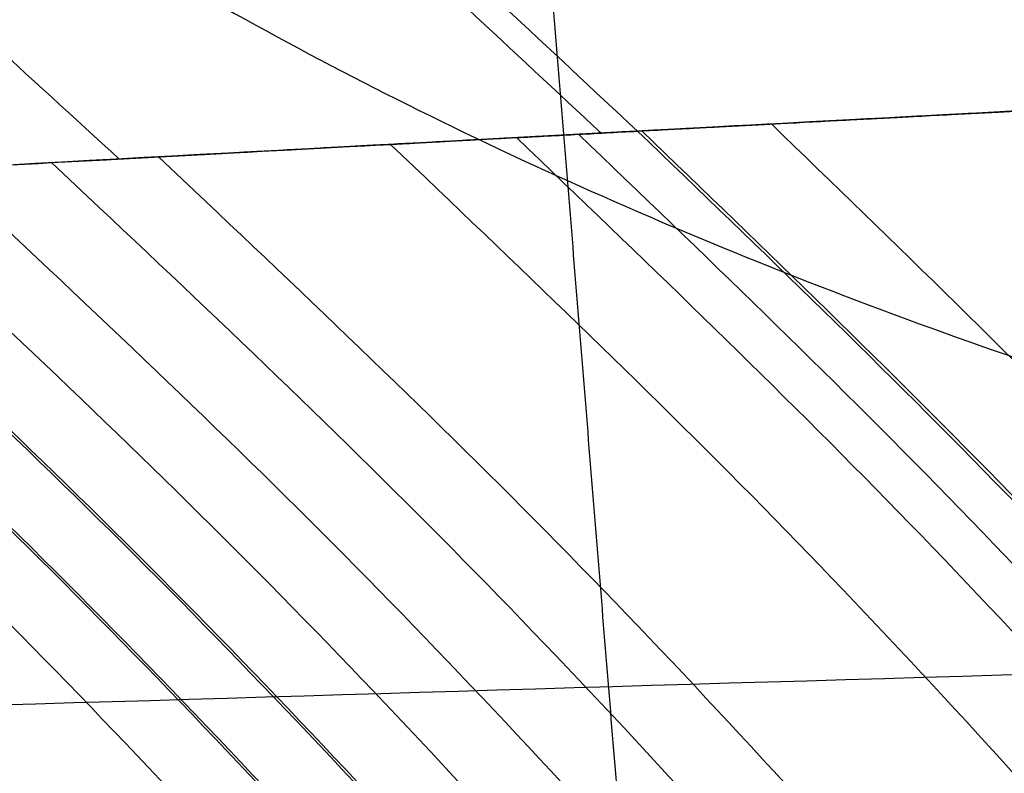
# Model space of a CAD drawing. Header units: millimetres. Extents: x -303 to 908, y -150 to 0.
# Tile 276 of 420: x 651.967 to 652.922, y -105.139 to -104.408. Entities that reach past the tile are written whole.
import ezdxf

# ---------------------------------------------------------------- set-up
doc = ezdxf.new("R2010")
doc.units = ezdxf.units.MM
doc.header["$MEASUREMENT"] = 0
doc.layers.add('IGES level 0', color=7, linetype='Continuous', true_color=0xfcfbff)

msp = doc.modelspace()

# ---------------------------------------------------------------- linework, layer by layer
at = {"layer": 'IGES level 0'}
for points, degree in [([(645.7356015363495, -96.75071286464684, -16.43417396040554), (649.6845953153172, -100.6052851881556, -14.40626342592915), (653.6335890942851, -104.4598575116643, -12.37835289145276)], 2), ([(645.795170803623, -96.74830566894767, 16.54479049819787), (649.7367587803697, -100.6029617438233, 14.50318654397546), (653.6783467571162, -104.4576178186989, 12.46158258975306)], 2), ([(644.2657827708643, -96.81109132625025, -13.33671845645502), (648.3982412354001, -100.6644276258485, -11.69154610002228), (652.5306996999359, -104.5177639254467, -10.04637374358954)], 2), ([(644.3128027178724, -96.80913395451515, 13.4492873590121), (648.4393878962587, -100.6625022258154, 11.79021480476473), (652.5659730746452, -104.5158704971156, 10.13114225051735)], 2), ([(643.643465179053, -96.83731714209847, -11.72779696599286), (647.8535390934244, -100.6901232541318, -10.28129349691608), (652.0636130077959, -104.5429293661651, -8.834790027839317)], 2), ([(652.1135399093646, -116.0308649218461, -107.2803516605), (651.426147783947, -108.1739369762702, -107.2803516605), (650.7387556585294, -100.3170090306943, -107.2803516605)], 2), ([(651.8985611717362, -105.0741726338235, 31.75568229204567), (652.9650800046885, -106.5451978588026, 30.46637954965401), (654.0322567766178, -108.0161988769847, 29.17758969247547), (655.1005101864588, -109.4871570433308, 27.88963542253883)], 3), ([(650.7348601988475, -105.1103035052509, 30.80858716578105), (651.8498148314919, -106.5811511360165, 29.5584683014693), (652.9654115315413, -108.0519742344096, 28.30888930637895), (654.0820583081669, -109.5227539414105, 27.06018941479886)], 3)]:
    msp.add_open_spline(points, degree=degree, dxfattribs=at)
for points, weights, knots in [([(653.3651157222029, -115.2579673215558, -153.4237299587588), (653.3567507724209, -115.1548322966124, -154.6100931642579), (653.3410682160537, -114.9614730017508, -155.7886964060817), (653.2954374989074, -114.3988366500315, -158.1030629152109), (653.2654781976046, -114.0294213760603, -159.2390792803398), (653.1919805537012, -113.1230808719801, -161.4422691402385), (653.1484249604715, -112.5859426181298, -162.5096470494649), (653.048729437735, -111.3563452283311, -164.5510933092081), (652.9925677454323, -110.6636172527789, -165.5252932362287), (652.8689412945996, -109.1385515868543, -167.3579830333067), (652.8014521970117, -108.3059130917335, -168.2165178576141), (652.6567109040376, -106.5199259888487, -169.7980404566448), (652.5794339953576, -105.5662717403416, -170.5209802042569), (652.4168823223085, -103.5599396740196, -171.8144859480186), (652.3315847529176, -102.506979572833, -172.3849127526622), (652.1549439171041, -100.3260469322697, -173.3599639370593), (652.0635825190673, -99.197849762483, -173.7643660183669), (651.9703268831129, -98.04604877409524, -174.0807395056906)], [0.8685824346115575, 0.8685169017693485, 0.86839395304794, 0.868035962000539, 0.8678008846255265, 0.8672234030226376, 0.866881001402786, 0.866095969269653, 0.865653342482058, 0.8646771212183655, 0.864143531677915, 0.8629966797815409, 0.8623834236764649, 0.8610903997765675, 0.8604106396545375, 0.8589994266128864, 0.858268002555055, 0.857518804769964], [3.22885911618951, 3.22885911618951, 3.22885911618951, 3.22885911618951, 3.38157542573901, 3.38157542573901, 3.53429173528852, 3.53429173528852, 3.68700804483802, 3.68700804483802, 3.83972435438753, 3.83972435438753, 3.99244066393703, 3.99244066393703, 4.14515697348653, 4.14515697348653, 4.29787328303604, 4.29787328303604, 4.45058959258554, 4.45058959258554, 4.45058959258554, 4.45058959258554]), ([(647.7007740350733, -104.3024192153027, -29.97404106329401), (646.9525506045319, -104.3266325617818, -29.25137255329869), (646.2355631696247, -104.3505913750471, -28.50511419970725), (644.8624228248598, -104.397676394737, -26.96633157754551), (644.2062458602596, -104.4208038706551, -26.17376233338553), (642.95417183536, -104.4658962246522, -24.5428387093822), (642.358403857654, -104.48786416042, -23.70450538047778), (641.2274342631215, -104.5303352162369, -21.98124490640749), (640.692392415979, -104.5508306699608, -21.09658265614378), (640.062532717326, -104.5753322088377, -19.96100081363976), (639.9385018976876, -104.5801766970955, -19.73238375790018), (639.6943860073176, -104.5897479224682, -19.27216806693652), (639.5746245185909, -104.5944620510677, -19.04117532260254), (639.2224416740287, -104.6083751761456, -18.34608391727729), (638.997005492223, -104.6173494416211, -17.87965625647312), (638.6726420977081, -104.6303431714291, -17.17551038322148), (638.5668185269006, -104.634596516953, -16.94004084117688), (638.3597345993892, -104.6429445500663, -16.46760395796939), (638.2584433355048, -104.6470405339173, -16.23056430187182), (637.9615614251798, -104.6590781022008, -15.51765542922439), (637.7727723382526, -104.6667844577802, -15.03935352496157), (637.4132159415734, -104.6815333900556, -14.07673733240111), (637.2424826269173, -104.6885744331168, -13.59251449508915), (636.9190454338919, -104.7019713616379, -12.61814850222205), (636.7664157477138, -104.7083261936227, -12.12815219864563), (636.3354579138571, -104.7263365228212, -10.64880598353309), (636.0842663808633, -104.7369248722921, -9.651010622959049), (635.7625376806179, -104.7505583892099, -8.136210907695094), (635.6644596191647, -104.7547273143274, -7.628230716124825), (635.5313164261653, -104.7603982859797, -6.861763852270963), (635.4892654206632, -104.7621916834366, -6.605517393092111), (635.4098664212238, -104.7655817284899, -6.0914875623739), (635.3725482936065, -104.7671771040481, -5.8338588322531), (635.1984718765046, -104.7746264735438, -4.547236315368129), (635.0984910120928, -104.7789239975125, -3.518615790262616), (635.0059623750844, -104.7829016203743, -1.977186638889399), (634.9847232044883, -104.783817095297, -1.463595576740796), (634.9612926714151, -104.7848292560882, -0.4367125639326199), (634.9590816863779, -104.7849249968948, 0.07660654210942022), (634.9809099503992, -104.7839849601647, 1.615773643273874), (635.0333869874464, -104.7817231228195, 2.641152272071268), (635.2147188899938, -104.7739347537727, 4.690335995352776), (635.3435509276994, -104.7684068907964, 5.714218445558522), (635.5535044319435, -104.7594528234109, 6.993088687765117), (635.5979440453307, -104.7575597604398, 7.248814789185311), (635.691762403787, -104.7535685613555, 7.760185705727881), (635.741175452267, -104.7514689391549, 8.015973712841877), (635.8961686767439, -104.7448919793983, 8.77984434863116), (636.0087456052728, -104.7401284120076, 9.28566099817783), (636.2520946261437, -104.729868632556, 10.29057715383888), (636.3828660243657, -104.7243724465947, 10.78967501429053), (636.5924917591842, -104.7155956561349, 11.53338044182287), (636.6646113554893, -104.7125813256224, 11.78045568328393), (636.8133160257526, -104.70637777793, 12.27296998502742), (636.8898420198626, -104.7031919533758, 12.51819155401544), (637.2839370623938, -104.6868377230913, 13.74057412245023), (637.6351604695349, -104.6723731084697, 14.70619043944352), (638.1182554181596, -104.6527203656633, 15.89567431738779), (638.2170935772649, -104.6487139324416, 16.13263521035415), (638.4193921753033, -104.6405375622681, 16.6052959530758), (638.522761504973, -104.6363711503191, 16.84079342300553), (638.8395629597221, -104.6236422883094, 17.54477522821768), (639.0596922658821, -104.6148500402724, 18.01076272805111), (639.5180349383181, -104.5966781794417, 18.93602112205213), (639.7562467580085, -104.5872986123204, 19.39529101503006), (640.1273419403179, -104.572806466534, 20.07912033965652), (640.2533498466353, -104.5679041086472, 20.30625530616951), (640.5099585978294, -104.5579627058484, 20.75875718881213), (640.6407017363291, -104.5529181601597, 20.98436090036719), (641.3035543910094, -104.5274561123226, 22.10382033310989), (641.8642833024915, -104.5062729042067, 22.97436961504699), (643.0447900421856, -104.4626077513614, 24.66675872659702), (643.66458688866, -104.4401289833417, 25.48854871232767), (644.9627704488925, -104.3942027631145, 27.08398552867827), (645.6410792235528, -104.3707514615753, 27.85766109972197), (647.0566139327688, -104.3232261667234, 29.35633981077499), (647.7939330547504, -104.2991394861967, 30.08160036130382), (648.7530993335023, -104.268852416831, 30.95711662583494), (648.9468082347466, -104.262786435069, 31.13065915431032), (649.3380323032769, -104.25064222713, 31.4746179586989), (649.5357520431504, -104.2445577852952, 31.64520609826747), (650.133018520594, -104.226344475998, 32.15085218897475), (650.5363494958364, -104.2142640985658, 32.47956641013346), (651.7613074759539, -104.1782831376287, 33.44074229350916), (652.5980742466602, -104.1546419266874, 34.04836398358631), (653.8830354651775, -104.1199344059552, 34.91136157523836), (654.3161259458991, -104.1084985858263, 35.19078774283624), (655.1924161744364, -104.0859212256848, 35.73357689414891), (655.6354936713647, -104.074781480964, 35.99688443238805), (656.5314445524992, -104.0528422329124, 36.50730169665), (656.984173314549, -104.0420485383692, 36.75430724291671), (657.8999977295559, -104.0208377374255, 37.23223422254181), (658.3628077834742, -104.0104229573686, 37.4630693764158), (659.2983608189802, -103.9900207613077, 37.9083121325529), (659.7711043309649, -103.9800333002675, 38.12272111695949), (660.7266890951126, -103.9605301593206, 38.53489821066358), (661.2097152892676, -103.9510108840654, 38.73273953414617), (662.6730982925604, -103.9232454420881, 39.30048490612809), (663.658748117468, -103.9059671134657, 39.6411304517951), (665.1522931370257, -103.8820431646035, 40.09646319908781), (665.6525035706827, -103.874404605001, 40.23889708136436), (666.6580515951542, -103.8598170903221, 40.50525306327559), (667.1632106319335, -103.852870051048, 40.62913935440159), (668.6863830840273, -103.8331044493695, 40.97292709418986), (669.7115981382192, -103.8213610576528, 41.16497828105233), (671.0056915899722, -103.8085988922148, 41.35782997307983), (671.2652312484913, -103.8061414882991, 41.39404599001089), (671.7837954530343, -103.8014366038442, 41.46150690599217), (672.0430343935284, -103.7991869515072, 41.49278549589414), (672.8206310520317, -103.7927460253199, 41.57932366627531), (673.3389078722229, -103.7888619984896, 41.62729774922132), (674.8931022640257, -103.7784384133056, 41.74240813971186), (675.9284740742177, -103.7731334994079, 41.78070536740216), (677.9981697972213, -103.7657749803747, 41.78150213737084), (679.0321413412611, -103.7637229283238, 41.74399988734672), (680.3238534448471, -103.7631764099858, 41.64946888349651), (680.5821611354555, -103.7631677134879, 41.62818010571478), (681.0987149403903, -103.763349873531, 41.58083157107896), (681.3568537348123, -103.7635406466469, 41.55478264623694), (682.1312637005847, -103.7644171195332, 41.46936936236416), (682.6475133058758, -103.7654004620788, 41.40281757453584), (683.2922644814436, -103.7671279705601, 41.30748580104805), (683.4213253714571, -103.7674983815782, 41.28779633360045), (683.6792823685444, -103.7682876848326, 41.24722562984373), (683.8082377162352, -103.7687068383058, 41.2263345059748), (684.1950336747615, -103.7700383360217, 41.16182866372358), (684.4530621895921, -103.7710258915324, 41.11633139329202), (684.8386421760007, -103.7726516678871, 41.04460783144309), (684.9669451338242, -103.7732176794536, 41.02011838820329), (685.2231024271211, -103.7743977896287, 40.96997647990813), (685.3510861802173, -103.7750125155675, 40.94429854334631), (685.7343922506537, -103.7769234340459, 40.8655779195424), (685.9890803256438, -103.778288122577, 40.81082626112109), (687.2583315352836, -103.7855583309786, 40.52574679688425), (688.2602559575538, -103.7928069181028, 40.26148149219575), (690.2379762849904, -103.8099374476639, 39.66138838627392), (691.2137838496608, -103.8198195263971, 39.3255523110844), (692.4176261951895, -103.8336247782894, 38.86137805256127), (692.6576068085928, -103.8364583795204, 38.76632015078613), (693.1359894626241, -103.8422649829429, 38.57176895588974), (693.3740766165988, -103.8452355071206, 38.47238358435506), (693.8488672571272, -103.8513238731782, 38.26896323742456), (694.0854771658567, -103.8544390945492, 38.16498374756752), (694.55713887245, -103.8608040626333, 37.95250468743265), (694.7922622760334, -103.8640542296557, 37.84397999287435), (695.4947121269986, -103.8739903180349, 37.51187431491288), (695.9598901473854, -103.8808764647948, 37.28136347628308), (696.6523783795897, -103.8915635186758, 36.92204066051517), (696.8823646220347, -103.895187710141, 36.79996657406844), (697.3407698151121, -103.9025525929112, 36.55117942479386), (697.5692500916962, -103.9062947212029, 36.4244231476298), (698.7059743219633, -103.925261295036, 35.77984757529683), (699.5900705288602, -103.9411357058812, 35.23374024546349), (701.309722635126, -103.973904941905, 34.08215417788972), (702.1450056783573, -103.9907952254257, 33.47683692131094), (703.7674711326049, -104.0252455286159, 32.20750483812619), (704.5546229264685, -104.0427994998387, 31.5435854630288), (706.0805061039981, -104.0782265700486, 30.15701473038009), (706.8191852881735, -104.0961004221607, 29.43438166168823), (707.8903049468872, -104.1229008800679, 28.30540500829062), (708.241112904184, -104.1318321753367, 27.92161874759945), (708.7579768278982, -104.1451968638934, 27.3344335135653), (708.9284438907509, -104.1496395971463, 27.13707840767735), (709.2648915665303, -104.1584738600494, 26.74012925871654), (709.4309994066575, -104.1628689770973, 26.54038586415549), (710.2512564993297, -104.1847254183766, 25.53518833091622), (710.8740152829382, -104.2018144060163, 24.71098391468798), (712.0543526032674, -104.2349457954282, 23.02285390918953), (712.6118903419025, -104.2509837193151, 22.15904207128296), (713.399560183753, -104.2740629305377, 20.83375756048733), (713.6540168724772, -104.2815931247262, 20.38704771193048), (714.1467260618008, -104.2962944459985, 19.48370520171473), (714.3848154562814, -104.3034637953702, 19.02729166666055), (714.8446995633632, -104.3174236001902, 18.10417265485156), (715.0664756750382, -104.3242102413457, 17.63757631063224), (715.4933992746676, -104.3373638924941, 16.69438837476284), (715.698482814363, -104.3437307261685, 16.21789441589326), (715.9935700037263, -104.3529503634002, 15.49514463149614), (716.0898506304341, -104.3559677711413, 15.25287912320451), (716.2773800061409, -104.361861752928, 14.76783918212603), (716.3687327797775, -104.3647415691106, 14.52481593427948), (716.6356135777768, -104.3731779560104, 13.79423147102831), (716.8039607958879, -104.3785314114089, 13.30516697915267), (717.2806977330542, -104.3937638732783, 11.83191352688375), (717.5608590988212, -104.4028117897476, 10.84171105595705), (718.046768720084, -104.4186068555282, 8.84561038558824), (718.2525917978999, -104.4253540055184, 7.839515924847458), (718.5898006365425, -104.436445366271, 5.81171581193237), (718.721112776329, -104.4407958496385, 4.789865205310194), (718.8613044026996, -104.4454418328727, 3.244838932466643), (718.8985495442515, -104.4466773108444, 2.727839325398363), (718.9399396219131, -104.4480520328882, 1.949248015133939), (718.9513291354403, -104.4484306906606, 1.688944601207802), (718.9691820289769, -104.449024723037, 1.169214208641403), (718.9756574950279, -104.449240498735, 0.9096578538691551), (718.995896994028, -104.4499155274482, -0.3866189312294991), (718.9733509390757, -104.4491609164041, -1.418734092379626), (718.8523611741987, -104.4451439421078, -3.473204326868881), (718.7539596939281, -104.4418786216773, -4.495703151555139), (718.549872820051, -104.4351410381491, -6.02225099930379), (718.4724151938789, -104.4325886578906, -6.529915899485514), (718.3420679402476, -104.4283033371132, -7.28968380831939), (718.2962587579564, -104.4267987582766, -7.542649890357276), (718.2239998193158, -104.4244278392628, -7.921670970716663), (718.1993227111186, -104.4236185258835, -8.047939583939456), (718.1487858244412, -104.4219618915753, -8.300334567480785), (718.1229506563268, -104.4211160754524, -8.426303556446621), (717.8848629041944, -104.4133334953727, -9.560062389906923), (717.634914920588, -104.4052091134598, -10.56409304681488), (717.2741044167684, -104.393582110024, -11.81203576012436), (717.1994666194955, -104.3911838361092, -12.06135409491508), (717.045449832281, -104.3862505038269, -12.55861673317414), (716.9662409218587, -104.3837182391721, -12.80614346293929), (716.7220594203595, -104.3759303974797, -13.54543326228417), (716.5505315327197, -104.3704837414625, -14.0339156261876), (716.0100282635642, -104.353423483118, -15.48638806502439), (715.6151156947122, -104.3410901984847, -16.4374937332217), (714.7572008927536, -104.3147092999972, -18.30591920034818), (714.2941462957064, -104.3006620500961, -19.22328249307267), (713.299976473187, -104.2710636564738, -21.02409089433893), (712.7687716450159, -104.2555122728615, -21.90764280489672), (711.9199250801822, -104.2312199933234, -23.20727923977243), (711.6283187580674, -104.2229638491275, -23.63614255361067), (711.1776731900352, -104.2103610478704, -24.27292444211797), (711.0251693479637, -104.2061216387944, -24.484206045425), (710.7160852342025, -104.1975845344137, -24.90406017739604), (710.5598071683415, -104.1932950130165, -25.11222995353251), (709.7699012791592, -104.1717578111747, -26.1442478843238), (709.1105264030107, -104.1542349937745, -26.94194723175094), (707.7383815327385, -104.1189265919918, -28.48266227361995), (707.0255419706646, -104.1011440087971, -29.2256733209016), (706.2860505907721, -104.0833853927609, -29.94177689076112)], [0.9722312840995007, 0.9721747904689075, 0.9721189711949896, 0.9720094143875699, 0.9719556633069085, 0.97185118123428, 0.971800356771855, 0.9717023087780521, 0.9716551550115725, 0.9715988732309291, 0.9715877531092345, 0.9715657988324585, 0.971554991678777, 0.9715231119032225, 0.971502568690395, 0.9714728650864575, 0.9714631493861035, 0.9714441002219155, 0.971434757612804, 0.9714073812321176, 0.9713898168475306, 0.9713562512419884, 0.971340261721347, 0.9713098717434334, 0.9712954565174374, 0.9712546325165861, 0.9712307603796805, 0.9711999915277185, 0.971190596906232, 0.971177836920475, 0.9711738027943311, 0.9711661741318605, 0.9711625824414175, 0.9711458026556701, 0.9711361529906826, 0.971127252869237, 0.971125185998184, 0.9711228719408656, 0.9711226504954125, 0.971124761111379, 0.971129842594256, 0.9711473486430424, 0.971159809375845, 0.9711799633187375, 0.9711842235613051, 0.9711932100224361, 0.9711979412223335, 0.9712127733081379, 0.971223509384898, 0.971246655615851, 0.9712590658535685, 0.9712789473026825, 0.9712857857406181, 0.9712998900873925, 0.9713071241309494, 0.971344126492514, 0.971377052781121, 0.9714218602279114, 0.971430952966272, 0.9714495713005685, 0.971459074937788, 0.971488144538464, 0.971508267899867, 0.9715499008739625, 0.971571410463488, 0.9716046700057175, 0.9716159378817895, 0.9716387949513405, 0.9716503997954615, 0.971708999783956, 0.9717578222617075, 0.971858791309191, 0.9719108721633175, 0.972017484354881, 0.972072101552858, 0.9721827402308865, 0.9722389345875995, 0.972309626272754, 0.972323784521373, 0.9723521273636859, 0.972366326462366, 0.9724088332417, 0.9724370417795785, 0.9725210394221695, 0.97257614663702, 0.972657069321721, 0.9726836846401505, 0.972736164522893, 0.972762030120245, 0.9728129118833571, 0.972837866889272, 0.9728867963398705, 0.9729107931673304, 0.972957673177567, 0.972980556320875, 0.9730250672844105, 0.97304670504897, 0.973109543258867, 0.9731482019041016, 0.9732010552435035, 0.9732177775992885, 0.9732494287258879, 0.9732643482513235, 0.973306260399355, 0.9733304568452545, 0.9733556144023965, 0.973360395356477, 0.9733694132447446, 0.973373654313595, 0.9733855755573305, 0.9733924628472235, 0.9734099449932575, 0.973417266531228, 0.973423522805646, 0.9734224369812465, 0.9734158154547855, 0.9734142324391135, 0.9734105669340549, 0.9734084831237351, 0.9734014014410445, 0.9733956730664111, 0.9733871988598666, 0.9733854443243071, 0.9733818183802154, 0.9733799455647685, 0.9733741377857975, 0.9733700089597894, 0.9733634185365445, 0.9733611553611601, 0.9733564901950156, 0.97335408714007, 0.9733467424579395, 0.9733416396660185, 0.9733150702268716, 0.973290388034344, 0.973234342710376, 0.9732029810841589, 0.9731604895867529, 0.973151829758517, 0.9731342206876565, 0.9731252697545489, 0.9731069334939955, 0.9730975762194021, 0.9730785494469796, 0.9730688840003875, 0.973039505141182, 0.973019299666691, 0.9729882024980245, 0.9729776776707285, 0.972956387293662, 0.9729456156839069, 0.9728912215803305, 0.9728462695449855, 0.972754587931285, 0.972707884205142, 0.9726135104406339, 0.9725659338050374, 0.972470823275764, 0.972423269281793, 0.972352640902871, 0.9723292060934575, 0.9722942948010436, 0.972282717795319, 0.9722597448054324, 0.9722483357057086, 0.9721917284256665, 0.972147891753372, 0.9720634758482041, 0.9720229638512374, 0.9719650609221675, 0.9719462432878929, 0.971909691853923, 0.971891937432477, 0.9718574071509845, 0.971840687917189, 0.9718084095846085, 0.97179283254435, 0.971770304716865, 0.9717629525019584, 0.971748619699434, 0.9717416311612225, 0.971721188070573, 0.971708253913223, 0.9716715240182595, 0.9716498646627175, 0.9716121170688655, 0.9715960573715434, 0.9715697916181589, 0.971559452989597, 0.9715485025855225, 0.9715456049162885, 0.971542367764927, 0.971541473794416, 0.9715400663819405, 0.971539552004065, 0.9715379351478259, 0.971539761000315, 0.9715492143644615, 0.9715569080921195, 0.9715728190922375, 0.971578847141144, 0.971589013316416, 0.97159258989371, 0.971598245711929, 0.971600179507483, 0.9716041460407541, 0.9716061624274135, 0.9716246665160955, 0.9716440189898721, 0.971672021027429, 0.971677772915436, 0.971689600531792, 0.9716956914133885, 0.971714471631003, 0.9717276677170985, 0.9717691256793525, 0.971799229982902, 0.9718640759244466, 0.9718987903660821, 0.9719725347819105, 0.9720115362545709, 0.9720730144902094, 0.9720939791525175, 0.9721261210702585, 0.972136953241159, 0.9721588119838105, 0.9721698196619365, 0.972225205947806, 0.972270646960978, 0.9723630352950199, 0.9724099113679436, 0.9724572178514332], [0.045192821, 0.045192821, 0.045192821, 0.045192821, 0.0484201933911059, 0.0484201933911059, 0.0516475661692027, 0.0516475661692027, 0.0548749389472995, 0.0548749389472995, 0.0581023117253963, 0.0581023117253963, 0.0589091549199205, 0.0589091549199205, 0.0597159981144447, 0.0597159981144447, 0.0613296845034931, 0.0613296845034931, 0.0621365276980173, 0.0621365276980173, 0.0629433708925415, 0.0629433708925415, 0.0645570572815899, 0.0645570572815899, 0.0661707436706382, 0.0661707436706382, 0.0677844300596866, 0.0677844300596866, 0.0710118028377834, 0.0710118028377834, 0.0726254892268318, 0.0726254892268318, 0.073432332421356, 0.073432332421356, 0.0742391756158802, 0.0742391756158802, 0.077466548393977, 0.077466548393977, 0.0790802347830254, 0.0790802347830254, 0.0806939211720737, 0.0806939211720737, 0.0839212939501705, 0.0839212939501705, 0.0871486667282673, 0.0871486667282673, 0.0879555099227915, 0.0879555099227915, 0.0887623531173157, 0.0887623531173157, 0.0903760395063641, 0.0903760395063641, 0.0919897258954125, 0.0919897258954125, 0.0927965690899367, 0.0927965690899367, 0.0936034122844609, 0.0936034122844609, 0.0968307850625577, 0.0968307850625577, 0.0976376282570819, 0.0976376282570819, 0.0984444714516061, 0.0984444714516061, 0.100058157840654, 0.100058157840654, 0.101671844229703, 0.101671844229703, 0.102478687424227, 0.102478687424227, 0.103285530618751, 0.103285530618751, 0.106512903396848, 0.106512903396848, 0.109740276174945, 0.109740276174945, 0.112967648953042, 0.112967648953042, 0.116195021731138, 0.116195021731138, 0.117001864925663, 0.117001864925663, 0.117808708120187, 0.117808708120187, 0.119422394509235, 0.119422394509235, 0.122649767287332, 0.122649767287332, 0.12426345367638, 0.12426345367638, 0.125877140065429, 0.125877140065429, 0.127490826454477, 0.127490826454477, 0.129104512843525, 0.129104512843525, 0.130718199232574, 0.130718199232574, 0.132331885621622, 0.132331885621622, 0.135559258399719, 0.135559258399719, 0.137172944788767, 0.137172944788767, 0.138786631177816, 0.138786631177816, 0.142014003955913, 0.142014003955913, 0.142820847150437, 0.142820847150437, 0.143627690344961, 0.143627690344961, 0.145241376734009, 0.145241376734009, 0.148468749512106, 0.148468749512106, 0.151696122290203, 0.151696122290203, 0.152502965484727, 0.152502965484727, 0.153309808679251, 0.153309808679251, 0.1549234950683, 0.1549234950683, 0.155326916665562, 0.155326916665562, 0.155730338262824, 0.155730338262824, 0.156537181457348, 0.156537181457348, 0.15694060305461, 0.15694060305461, 0.157344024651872, 0.157344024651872, 0.158150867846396, 0.158150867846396, 0.161378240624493, 0.161378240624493, 0.16460561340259, 0.16460561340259, 0.165412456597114, 0.165412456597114, 0.166219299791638, 0.166219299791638, 0.167026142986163, 0.167026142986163, 0.167832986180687, 0.167832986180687, 0.169446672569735, 0.169446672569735, 0.170253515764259, 0.170253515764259, 0.171060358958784, 0.171060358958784, 0.17428773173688, 0.17428773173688, 0.177515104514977, 0.177515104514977, 0.180742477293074, 0.180742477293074, 0.183969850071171, 0.183969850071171, 0.185583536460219, 0.185583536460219, 0.186390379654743, 0.186390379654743, 0.187197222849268, 0.187197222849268, 0.190424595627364, 0.190424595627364, 0.193651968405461, 0.193651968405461, 0.195265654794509, 0.195265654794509, 0.196879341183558, 0.196879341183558, 0.198493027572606, 0.198493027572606, 0.200106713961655, 0.200106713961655, 0.200913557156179, 0.200913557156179, 0.201720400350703, 0.201720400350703, 0.203334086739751, 0.203334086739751, 0.206561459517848, 0.206561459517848, 0.209788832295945, 0.209788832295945, 0.213016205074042, 0.213016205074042, 0.21462989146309, 0.21462989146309, 0.215436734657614, 0.215436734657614, 0.216243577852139, 0.216243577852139, 0.219470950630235, 0.219470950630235, 0.222698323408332, 0.222698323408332, 0.22431200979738, 0.22431200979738, 0.225118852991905, 0.225118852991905, 0.225522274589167, 0.225522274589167, 0.225925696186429, 0.225925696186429, 0.229153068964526, 0.229153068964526, 0.22995991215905, 0.22995991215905, 0.230766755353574, 0.230766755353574, 0.232380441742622, 0.232380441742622, 0.235607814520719, 0.235607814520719, 0.238835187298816, 0.238835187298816, 0.242062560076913, 0.242062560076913, 0.243676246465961, 0.243676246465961, 0.244483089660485, 0.244483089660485, 0.24528993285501, 0.24528993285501, 0.248517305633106, 0.248517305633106, 0.251744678, 0.251744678, 0.251744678, 0.251744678])]:
    msp.add_rational_spline(points, weights, degree=3, knots=knots, dxfattribs=at)
for points, weights in [([(650.9596462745, -102.8418003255, -168.2528665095), (651.1824647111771, -105.388626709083, -172.2811827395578), (655.9406197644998, -105.092519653, -172.4698237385)], [1, 0.7234738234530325, 1]), ([(652.5475673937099, -103.7639330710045, 35.95747434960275), (653.5111801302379, -103.8637997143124, 34.52890698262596), (654.2552067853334, -105.0051712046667, 33.46917917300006)], [0.9999999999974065, 0.9452601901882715, 1]), ([(652.6957125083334, -104.5089307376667, 10.43590528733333), (655.8809599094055, -107.4989133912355, 9.110094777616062), (655.9159804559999, -112.0635480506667, 9.190436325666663)], [1, 0.9096791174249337, 1]), ([(652.5088550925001, -104.5189225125, 9.993523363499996), (655.7185086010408, -107.5090495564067, 8.72383179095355), (655.750793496, -112.07498153, 8.801773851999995)], [0.9999999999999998, 0.9096366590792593, 0.9999999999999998]), ([(652.5660309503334, -104.5158553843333, -10.13129948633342), (655.7682303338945, -107.5059369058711, -8.844165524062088), (655.8013930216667, -112.0714681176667, -8.922951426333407)], [1, 0.9096497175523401, 1]), ([(652.570040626, -104.5156449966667, 10.14088145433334), (655.7717471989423, -107.505721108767, 8.852606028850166), (655.8050407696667, -112.071220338, 8.931612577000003)], [1, 0.9096506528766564, 1]), ([(652.3265365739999, -104.52870199, -9.538622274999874), (655.559998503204, -107.5189713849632, -8.326636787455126), (655.5895504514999, -112.086175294, -8.401943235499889)], [1, 0.9095951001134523, 1]), ([(652.4485449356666, -104.522149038, 9.845740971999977), (655.6660438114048, -107.5123252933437, 8.594720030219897), (655.6973599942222, -112.0786813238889, 8.67165086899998)], [1, 0.9096229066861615, 1]), ([(651.9980275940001, -104.546415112, 8.649186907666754), (655.2744574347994, -107.5369386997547, 7.550254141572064), (655.2991123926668, -112.1064397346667, 7.620464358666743)], [0.9999999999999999, 0.909519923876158, 0.9999999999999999]), ([(652.1016307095, -104.540833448, -8.940557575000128), (655.3644946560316, -107.5312780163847, -7.804534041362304), (655.390671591, -112.100057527, -7.876352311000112)], [1, 0.9095435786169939, 1]), ([(651.7949837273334, -104.5575290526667, 8.043838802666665), (655.0979596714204, -107.5482151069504, 7.021786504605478), (655.1194356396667, -112.1191655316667, 7.088081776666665)], [1, 0.9094726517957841, 1]), ([(651.8914630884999, -104.5522576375, -8.337584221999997), (655.1818017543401, -107.542868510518, -7.27814406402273), (655.204735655, -112.1131354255, -7.346186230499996)], [1, 0.9094950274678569, 1]), ([(651.6038854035, -104.568000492, -7.424111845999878), (654.9317965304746, -107.5588441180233, -6.480628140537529), (654.950110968, -112.1311689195, -6.542353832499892)], [1, 0.9094280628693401, 1]), ([(651.6068894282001, -104.567823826, 7.434283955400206), (654.934394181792, -107.5586658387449, 6.489467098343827), (654.9527285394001, -112.1309693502, 6.551169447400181)], [0.9999999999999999, 0.9094288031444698, 0.9999999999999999]), ([(651.696065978, -104.5629488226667, -7.729847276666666), (655.0119343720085, -107.5537175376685, -6.747551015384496), (655.0317448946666, -112.1253815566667, -6.811443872)], [1, 0.909449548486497, 1]), ([(651.699219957, -104.562775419, 7.740074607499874), (655.0146530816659, -107.5535434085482, 6.756403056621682), (655.0344593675, -112.125188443, 6.820192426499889)], [1, 0.909450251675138, 1]), ([(651.5153094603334, -104.5728751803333, -7.116858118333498), (654.8548139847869, -107.5637896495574, -6.212453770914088), (654.8717247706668, -112.136749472, -6.272115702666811)], [1, 0.9094073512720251, 1]), ([(651.2744125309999, -104.586206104, 6.198389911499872), (654.6454228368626, -107.5773174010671, 5.410716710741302), (654.6583808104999, -112.152020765, 5.463703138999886)], [1, 0.9093506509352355, 1]), ([(651.3493139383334, -104.5820612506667, -6.49884739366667), (654.7105286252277, -107.5731112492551, -5.672981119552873), (654.7247244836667, -112.1472724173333, -5.728184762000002)], [0.9999999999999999, 0.9093682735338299, 0.9999999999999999]), ([(650.9408121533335, -104.6048597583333, -4.614540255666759), (654.3554385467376, -107.5962505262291, -4.028091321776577), (654.362695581, -112.1734037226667, -4.068470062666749)], [0.9999999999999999, 0.90927122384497, 0.9999999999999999]), ([(651.0016490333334, -104.6014445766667, 4.943041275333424), (654.4083179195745, -107.5927842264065, 4.314837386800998), (654.4166221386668, -112.1694888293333, 4.35787154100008)], [0.9999999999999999, 0.9092857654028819, 0.9999999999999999]), ([(651.0619950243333, -104.5980657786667, -5.247928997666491), (654.4607688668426, -107.5893551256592, -4.580961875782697), (654.4700995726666, -112.1656165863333, -4.626401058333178)], [1, 0.9093001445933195, 1]), ([(650.7898061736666, -104.613357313, 3.670014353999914), (654.2241716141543, -107.6048767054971, 3.203546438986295), (654.2287704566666, -112.1831490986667, 3.235908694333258)], [1, 0.9092350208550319, 1]), ([(650.8350812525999, -104.6108113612, -3.977427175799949), (654.2635306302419, -107.6022920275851, -3.471918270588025), (654.2689340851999, -112.1802288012, -3.506942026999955)], [0.9999999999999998, 0.9092458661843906, 0.9999999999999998]), ([(650.8859474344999, -104.6079466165, -4.296071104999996), (654.30774764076, -107.5993839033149, -3.750086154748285), (654.314047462, -112.176943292, -3.787816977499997)], [1, 0.909258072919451, 1]), ([(650.8878690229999, -104.607837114, 4.307633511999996), (654.3094161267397, -107.5992728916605, 3.760169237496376), (654.315745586, -112.1768181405, 3.797973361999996)], [1, 0.9092585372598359, 1]), ([(650.5708087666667, -104.625758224, -1.428406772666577), (654.0338187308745, -107.6174650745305, -1.246869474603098), (654.0345234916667, -112.1973709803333, -1.259717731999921)], [0.9999999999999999, 0.909182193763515, 0.9999999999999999]), ([(650.6133166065, -104.623332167, -2.065430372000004), (654.0707684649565, -107.6150019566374, -1.802966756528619), (654.072245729, -112.1945871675, -1.821560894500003)], [1, 0.9091925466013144, 1]), ([(650.6414192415, -104.6217316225, 2.394883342), (654.0951901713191, -107.6133775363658, 2.090489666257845), (654.0971602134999, -112.192752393, 2.111854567)], [0.9999999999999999, 0.9091993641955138, 0.9999999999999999]), ([(650.6714826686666, -104.6200303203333, -2.702926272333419), (654.1213201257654, -107.6116506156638, -2.359362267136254), (654.1238223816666, -112.1908015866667, -2.383379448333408)], [1, 0.9092066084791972, 1]), ([(650.5323610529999, -104.627916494, -0.1542918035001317), (654.0003940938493, -107.6196563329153, -0.1346473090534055), (654.0004018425, -112.1998467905, -0.135957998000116)], [1, 0.9091730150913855, 1]), ([(650.5558299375, -104.626581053, 1.120227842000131), (654.0207936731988, -107.6183005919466, 0.9778434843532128), (654.0212259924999, -112.198314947, 0.987899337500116)], [1, 0.9091787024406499, 1])]:
    msp.add_rational_spline(points, weights, degree=2, dxfattribs=at)
for points, knots in [([(646.563463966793, -103.9427453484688, -31.13766991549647), (643.441248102, -104.044388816, -28.131829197), (640.831149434, -104.141692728, -24.739437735), (637.682195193, -104.264912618, -19.072078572), (636.777875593, -104.301590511, -17.109418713), (635.280374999, -104.363362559, -13.104155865), (634.68161675, -104.38867397, -11.051969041), (633.789443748, -104.426684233, -6.84669673), (633.498432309, -104.439277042, -4.686292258), (633.245145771, -104.450223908, -0.406815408), (633.278059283, -104.448796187, 1.729664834), (633.661855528, -104.432227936, 5.996132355), (634.018039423, -104.416863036, 8.144118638), (635.03964225, -104.37357216, 12.325114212), (635.701335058, -104.345790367, 14.358930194), (638.129644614, -104.246515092, 20.293912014), (640.376549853, -104.157506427, 24.061750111), (644.437654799, -104.013137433, 29.020407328), (645.911726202, -103.963024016, 30.572583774), (649.106836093, -103.861672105, 33.470393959), (650.817432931, -103.810856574, 34.802853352), (654.376076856, -103.714339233, 37.177845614), (656.235721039, -103.668282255, 38.230780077), (660.116500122, -103.583364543, 40.066224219), (662.148853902, -103.544398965, 40.850192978), (668.334346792, -103.445109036, 42.724699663), (672.665165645, -103.401649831, 43.363075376), (679.087327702, -103.379122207, 43.367199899), (681.225239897, -103.378396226, 43.213425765), (685.495299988, -103.390208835, 42.587539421), (687.611654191, -103.402784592, 42.115385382), (691.709169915, -103.438796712, 40.881644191), (693.705303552, -103.462264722, 40.118138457), (697.591142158, -103.517865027, 38.294497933), (699.491346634, -103.55026862, 37.224894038), (703.065472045, -103.61907815, 34.848567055), (704.752861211, -103.655627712, 33.537549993), (707.92958909, -103.730086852, 30.67132943), (709.428982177, -103.768280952, 29.103397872), (713.537060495, -103.878722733, 24.105395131), (715.734582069, -103.945691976, 20.440831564), (719.030800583, -104.049498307, 12.436189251), (720.053757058, -104.083913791, 8.271870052), (720.650224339, -104.103833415, 1.843489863), (720.687805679, -104.105099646, -0.333648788), (720.44235237, -104.096886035, -4.610509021), (720.16191232, -104.087490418, -6.728803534), (719.285081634, -104.058586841, -10.925056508), (718.681119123, -104.038845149, -13.019437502), (717.183784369, -103.991162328, -17.049464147), (716.291576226, -103.963269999, -18.992394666), (713.1918946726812, -103.8700660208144, -24.60877228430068), (710.5360404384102, -103.7943062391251, -28.08821938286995), (707.4179041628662, -103.7185546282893, -31.09939695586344)], [0.669682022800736, 0.669682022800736, 0.669682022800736, 0.669682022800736, 0.7321820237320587, 0.7321820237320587, 0.7634320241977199, 0.7634320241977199, 0.7946820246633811, 0.7946820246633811, 0.8259320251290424, 0.8259320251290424, 0.8571820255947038, 0.8571820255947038, 0.8884320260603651, 0.8884320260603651, 0.9196820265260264, 0.9196820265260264, 0.9821820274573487, 0.9821820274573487, 1.01343202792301, 1.01343202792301, 1.04468202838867, 1.04468202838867, 1.075932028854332, 1.075932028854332, 1.107182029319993, 1.107182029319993, 1.169682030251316, 1.169682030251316, 1.200932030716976, 1.200932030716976, 1.232182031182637, 1.232182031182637, 1.263432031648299, 1.263432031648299, 1.29468203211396, 1.29468203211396, 1.325932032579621, 1.325932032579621, 1.357182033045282, 1.357182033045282, 1.419682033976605, 1.419682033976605, 1.482182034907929, 1.482182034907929, 1.51343203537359, 1.51343203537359, 1.544682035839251, 1.544682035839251, 1.575932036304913, 1.575932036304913, 1.607182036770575, 1.607182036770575, 1.669682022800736, 1.669682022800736, 1.669682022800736, 1.669682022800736]), ([(707.417904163, -103.718554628, -31.099396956), (710.536039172, -103.794306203, -28.088221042), (713.19189418, -103.870066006, -24.608773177), (716.291576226, -103.963269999, -18.992394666), (717.183784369, -103.991162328, -17.049464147), (718.681119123, -104.038845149, -13.019437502), (719.285081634, -104.058586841, -10.925056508), (720.16191232, -104.087490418, -6.728803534), (720.44235237, -104.096886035, -4.610509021), (720.687805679, -104.105099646, -0.333648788), (720.650224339, -104.103833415, 1.843489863), (720.053757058, -104.083913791, 8.271870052), (719.030800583, -104.049498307, 12.436189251), (715.734582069, -103.945691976, 20.440831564), (713.537060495, -103.878722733, 24.105395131), (709.428982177, -103.768280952, 29.103397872), (707.92958909, -103.730086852, 30.67132943), (704.752861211, -103.655627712, 33.537549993), (703.065472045, -103.61907815, 34.848567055), (699.491346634, -103.55026862, 37.224894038), (697.591142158, -103.517865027, 38.294497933), (693.705303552, -103.462264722, 40.118138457), (691.709169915, -103.438796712, 40.881644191), (687.611654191, -103.402784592, 42.115385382), (685.495299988, -103.390208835, 42.587539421), (681.225239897, -103.378396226, 43.213425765), (679.087327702, -103.379122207, 43.367199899), (672.665165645, -103.401649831, 43.363075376), (668.334346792, -103.445109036, 42.724699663), (662.148853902, -103.544398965, 40.850192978), (660.116500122, -103.583364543, 40.066224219), (656.235721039, -103.668282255, 38.230780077), (654.376076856, -103.714339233, 37.177845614), (650.817432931, -103.810856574, 34.802853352), (649.106836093, -103.861672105, 33.470393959), (645.911726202, -103.963024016, 30.572583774), (644.437654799, -104.013137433, 29.020407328), (640.376549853, -104.157506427, 24.061750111), (638.129644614, -104.246515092, 20.293912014), (635.701335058, -104.345790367, 14.358930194), (635.03964225, -104.37357216, 12.325114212), (634.018039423, -104.416863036, 8.144118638), (633.661855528, -104.432227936, 5.996132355), (633.278059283, -104.448796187, 1.729664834), (633.245145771, -104.450223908, -0.406815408), (633.498432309, -104.439277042, -4.686292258), (633.789443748, -104.426684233, -6.84669673), (634.68161675, -104.38867397, -11.051969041), (635.280374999, -104.363362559, -13.104155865), (636.777875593, -104.301590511, -17.109418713), (637.682195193, -104.264912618, -19.072078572), (640.831149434, -104.141692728, -24.739437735), (643.441248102, -104.044388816, -28.131829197), (646.563463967, -103.942745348, -31.137669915)], [4, 4, 4, 4, 4.0625, 4.0625, 4.093750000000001, 4.093750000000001, 4.125000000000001, 4.125000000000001, 4.156250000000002, 4.156250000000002, 4.187500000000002, 4.187500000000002, 4.250000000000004, 4.250000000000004, 4.312500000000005, 4.312500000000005, 4.343750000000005, 4.343750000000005, 4.375000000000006, 4.375000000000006, 4.406250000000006, 4.406250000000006, 4.437500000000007, 4.437500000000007, 4.468750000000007, 4.468750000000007, 4.500000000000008, 4.500000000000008, 4.562500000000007, 4.562500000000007, 4.593750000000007, 4.593750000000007, 4.625000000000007, 4.625000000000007, 4.656250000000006, 4.656250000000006, 4.687500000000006, 4.687500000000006, 4.750000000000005, 4.750000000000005, 4.781250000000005, 4.781250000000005, 4.812500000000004, 4.812500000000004, 4.843750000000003, 4.843750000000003, 4.875000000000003, 4.875000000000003, 4.906250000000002, 4.906250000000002, 4.937500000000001, 4.937500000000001, 5, 5, 5, 5]), ([(676.926879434, -103.78313681, -26.343513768), (673.501811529, -103.801287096, -26.33526948), (670.204184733, -103.855472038, -25.689462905), (665.448251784, -103.978224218, -23.766703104), (663.943890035, -104.024727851, -22.980988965), (661.112973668, -104.123487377, -21.141675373), (659.771169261, -104.176309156, -20.074942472), (657.325305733, -104.280375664, -17.708037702), (656.230819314, -104.3311455, -16.421993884), (654.294628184, -104.425360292, -13.647826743), (653.448267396, -104.469008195, -12.143738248), (652.081497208, -104.541517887, -9.044576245), (651.551559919, -104.570768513, -7.44104199), (650.802412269, -104.612525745, -4.124671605), (650.589005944, -104.624765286, -2.418338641), (650.448128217, -104.632618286, 2.648147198), (651.023608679, -104.598790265, 6.080058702), (652.807652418, -104.50276773, 10.823164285), (653.565081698, -104.462712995, 12.36643118), (655.352489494, -104.373177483, 15.257472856), (656.374882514, -104.324092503, 16.601007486), (658.673617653, -104.221785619, 19.086982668), (659.962069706, -104.168255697, 20.234752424), (662.692915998, -104.066540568, 22.231422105), (664.144555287, -104.017918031, 23.093628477), (667.22288185, -103.930062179, 24.541914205), (668.839157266, -103.891253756, 25.118936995), (672.11274968, -103.830006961, 25.946680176), (673.785368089, -103.807007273, 26.205138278), (675.495366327, -103.792867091, 26.301493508)], [0, 0, 0, 0, 0.125000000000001, 0.125000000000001, 0.187500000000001, 0.187500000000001, 0.250000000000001, 0.250000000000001, 0.312500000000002, 0.312500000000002, 0.375000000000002, 0.375000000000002, 0.437500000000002, 0.437500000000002, 0.500000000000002, 0.500000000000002, 0.625000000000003, 0.625000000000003, 0.687500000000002, 0.687500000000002, 0.750000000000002, 0.750000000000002, 0.812500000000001, 0.812500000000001, 0.875000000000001, 0.875000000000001, 0.9375, 0.9375, 1, 1, 1, 1]), ([(678.413744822, -103.77757638, -26.305486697), (677.974369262, -103.778554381, -26.329040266), (677.534188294, -103.780107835, -26.34170731), (676.871846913, -103.783378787, -26.344240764), (676.651053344, -103.784629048, -26.342329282), (676.211205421, -103.787420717, -26.333067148), (675.991873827, -103.788963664, -26.325718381), (674.897955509, -103.797390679, -26.275554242), (674.030985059, -103.806449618, -26.19251868), (672.744016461, -103.823316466, -26.005733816), (672.317129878, -103.829474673, -25.933070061), (671.785776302, -103.837877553, -25.829213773), (671.679925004, -103.839588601, -25.807852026), (671.468310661, -103.843068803, -25.763800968), (671.362560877, -103.844840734, -25.741113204), (671.045628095, -103.850256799, -25.671089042), (670.834761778, -103.854003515, -25.621790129), (670.414629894, -103.861738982, -25.518135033), (670.2048043, -103.86573911, -25.463639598), (669.786693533, -103.873989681, -25.349564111), (669.578299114, -103.878237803, -25.289957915), (669.162853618, -103.886953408, -25.165599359), (668.955210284, -103.891439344, -25.100664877), (668.541467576, -103.900659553, -24.965662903), (668.335211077, -103.905391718, -24.895549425), (667.718248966, -103.919937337, -24.677292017), (667.309349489, -103.930097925, -24.521238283), (666.699485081, -103.94600094, -24.270892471), (666.497437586, -103.951397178, -24.184997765), (666.096672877, -103.962343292, -24.008743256), (665.897810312, -103.967896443, -23.918323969), (665.305664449, -103.984780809, -23.640236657), (664.916819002, -103.996334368, -23.445745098), (664.34203079, -104.014097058, -23.140433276), (664.152360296, -104.020063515, -23.036675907), (663.775272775, -104.032131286, -22.824361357), (663.588106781, -104.038227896, -22.715937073), (663.309504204, -104.047465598, -22.549958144), (663.217241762, -104.050549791, -22.494223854), (663.03312016, -104.056750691, -22.381457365), (662.941368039, -104.059865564, -22.324488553), (662.667185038, -104.069251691, -22.151915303), (662.485828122, -104.075567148, -22.034642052), (662.216509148, -104.085072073, -21.855784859), (662.12683468, -104.088258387, -21.795438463), (661.948377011, -104.094653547, -21.673750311), (661.859535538, -104.097862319, -21.612370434), (661.594155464, -104.107517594, -21.426611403), (661.418760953, -104.113992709, -21.300613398), (660.897020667, -104.133508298, -20.916027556), (660.555113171, -104.146633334, -20.650856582), (660.050677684, -104.166495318, -20.239308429), (659.884043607, -104.173143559, -20.099910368), (659.636409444, -104.183139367, -19.887492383), (659.55424658, -104.186475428, -19.81612923), (659.390680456, -104.193153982, -19.672276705), (659.309222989, -104.196498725, -19.599737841), (658.581223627, -104.226553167, -18.943320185), (657.968751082, -104.25301186, -18.333139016), (657.100375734, -104.291864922, -17.379710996), (656.819414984, -104.304662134, -17.055643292), (656.478352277, -104.320462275, -16.642338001), (656.410855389, -104.3236005, -16.559520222), (656.276607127, -104.329862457, -16.392736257), (656.209951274, -104.332983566, -16.308885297), (656.011517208, -104.342316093, -16.056112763), (655.881273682, -104.34849984, -15.885969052), (655.625523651, -104.36071094, -15.543306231), (655.499328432, -104.366776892, -15.369860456), (655.251474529, -104.378786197, -15.020303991), (655.12966974, -104.384731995, -14.843998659), (654.890387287, -104.39647264, -14.488440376), (654.772581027, -104.402290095, -14.308692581), (654.54141151, -104.413786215, -13.946359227), (654.427944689, -104.419466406, -13.76362081), (654.205245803, -104.430677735, -13.394929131), (654.096013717, -104.436208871, -13.208975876), (653.881794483, -104.44711334, -12.83377312), (653.77668461, -104.452493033, -12.644286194), (653.469283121, -104.468310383, -12.07363703), (653.274703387, -104.478429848, -11.689998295), (652.905471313, -104.497793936, -10.915805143), (652.730849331, -104.507038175, -10.525305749), (652.48362176, -104.520263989, -9.934296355), (652.403922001, -104.524542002, -9.73704611), (652.249151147, -104.532861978, -9.34019844), (652.174183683, -104.536903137, -9.140846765), (652.029077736, -104.544763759, -8.740268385), (651.95908351, -104.548569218, -8.539449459), (651.823842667, -104.555946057, -8.135718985), (651.758675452, -104.55951805, -7.93302392), (651.664761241, -104.564664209, -7.628258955), (651.634031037, -104.566345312, -7.526340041), (651.57373977, -104.569655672, -7.321883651), (651.544214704, -104.571280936, -7.219467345), (651.457498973, -104.576063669, -6.911639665), (651.402167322, -104.579127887, -6.705649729), (651.243607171, -104.587927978, -6.085242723), (651.147805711, -104.593268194, -5.668391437), (651.019089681, -104.600464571, -5.037697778), (650.9786738, -104.602731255, -4.826505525), (650.92188133, -104.60592401, -4.508557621), (650.903574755, -104.606954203, -4.402295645), (650.868320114, -104.60893903, -4.189846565), (650.851366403, -104.60989398, -4.083633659), (650.769940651, -104.614480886, -3.552601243), (650.715486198, -104.617545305, -3.127877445), (650.649480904, -104.621272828, -2.490450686), (650.630088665, -104.622375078, -2.277843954), (650.596544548, -104.624289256, -1.85301679), (650.582382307, -104.625099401, -1.640701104), (650.547661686, -104.62707587, -1.00381811), (650.534858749, -104.627782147, -0.579313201), (650.529863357, -104.628050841, 0.270729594), (650.537676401, -104.627611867, 0.695373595), (650.573983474, -104.625550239, 1.545082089), (650.602480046, -104.623936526, 1.969993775), (650.680358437, -104.619526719, 2.819772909), (650.729775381, -104.616737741, 3.244975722), (650.81982157, -104.611667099, 3.88253367), (650.852496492, -104.609827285, 4.095060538), (650.923241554, -104.605846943, 4.520206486), (650.961185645, -104.603713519, 4.732058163), (651.08257581, -104.596906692, 5.3650075), (651.173516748, -104.591823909, 5.783265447), (651.375308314, -104.580588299, 6.613514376), (651.486145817, -104.574442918, 7.025427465), (651.637075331, -104.566169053, 7.536498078), (651.667946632, -104.564484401, 7.638732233), (651.730493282, -104.561066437, 7.841416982), (651.762417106, -104.55931563, 7.942683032), (651.86011697, -104.553955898, 8.246150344), (651.927822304, -104.550241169, 8.448020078), (652.138438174, -104.538762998, 9.051520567), (652.288866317, -104.530689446, 9.451041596), (652.468504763, -104.521081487, 9.895078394), (652.488608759, -104.520006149, 9.944340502), (652.529101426, -104.517838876, 10.042706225), (652.549402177, -104.516751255, 10.091600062), (652.611317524, -104.51343248, 10.239444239), (652.653207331, -104.511194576, 10.33778483), (652.780722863, -104.504403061, 10.632146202), (652.8681943, -104.499771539, 10.827506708), (653.138065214, -104.48555598, 11.410992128), (653.327914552, -104.475649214, 11.796523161), (653.577988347, -104.462722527, 12.27423202), (653.62860828, -104.460111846, 12.369501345), (653.731272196, -104.454829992, 12.55987368), (653.783270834, -104.452162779, 12.654888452), (653.940783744, -104.444106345, 12.938535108), (654.047907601, -104.438657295, 13.125948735), (654.375615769, -104.422077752, 13.683295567), (654.602530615, -104.410711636, 14.048340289), (655.073350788, -104.387442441, 14.766100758), (655.317123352, -104.37555498, 15.118606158), (655.821216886, -104.351318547, 15.810882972), (656.081573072, -104.338969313, 16.150706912), (656.619031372, -104.313885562, 16.817871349), (656.896272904, -104.301159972, 17.145369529), (657.467022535, -104.275417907, 17.787074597), (657.760698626, -104.262378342, 18.101496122), (658.365640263, -104.236051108, 18.718031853), (658.676745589, -104.22279355, 19.019966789), (659.15615301, -104.202798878, 19.462687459), (659.318297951, -104.196107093, 19.608750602), (659.645298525, -104.182762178, 19.896067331), (659.810320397, -104.176101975, 20.037482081), (660.310004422, -104.156181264, 20.455130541), (660.64908052, -104.142996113, 20.724602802), (661.338880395, -104.11685969, 21.245783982), (661.689696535, -104.103904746, 21.497569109), (662.135854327, -104.087931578, 21.801531), (662.225468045, -104.084748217, 21.861784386), (662.360467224, -104.079992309, 21.951358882), (662.405322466, -104.078416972, 21.980923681), (662.495492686, -104.075260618, 22.039962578), (662.540684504, -104.073683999, 22.069354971), (662.767159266, -104.065811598, 22.215668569), (662.949989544, -104.059549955, 22.330643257), (663.502740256, -104.040936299, 22.668872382), (663.877242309, -104.028745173, 22.885631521), (664.352152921, -104.013814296, 23.145156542), (664.447483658, -104.010842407, 23.196495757), (664.638851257, -104.004926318, 23.298043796), (664.73524107, -104.001975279, 23.348438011), (665.025012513, -103.993194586, 23.497669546), (665.219631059, -103.987415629, 23.594893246), (665.807882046, -103.970305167, 23.879743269), (666.205906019, -103.959197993, 24.060554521), (666.711088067, -103.945725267, 24.275024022), (666.812533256, -103.943050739, 24.317350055), (667.015778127, -103.937755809, 24.400670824), (667.117555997, -103.935136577, 24.441657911), (667.423363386, -103.927362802, 24.562614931), (667.627866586, -103.922291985, 24.640581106), (668.24333463, -103.907415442, 24.866571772), (668.656256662, -103.897942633, 25.006695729), (669.487694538, -103.879964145, 25.266264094), (669.905578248, -103.871459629, 25.385518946), (670.431633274, -103.86144988, 25.521790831), (670.537103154, -103.859479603, 25.548421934), (670.747795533, -103.855609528, 25.60025051), (670.853407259, -103.853700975, 25.6255448), (671.170865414, -103.848070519, 25.699519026), (671.38333522, -103.844446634, 25.746288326), (671.702596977, -103.8392171, 25.812466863), (671.808965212, -103.837508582, 25.833836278), (672.022559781, -103.834145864, 25.875383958), (672.129492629, -103.832499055, 25.895503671), (672.450720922, -103.827660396, 25.953902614), (672.665445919, -103.824569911, 25.99022225), (673.742255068, -103.809792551, 26.158749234), (674.613905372, -103.800155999, 26.251824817), (675.495366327, -103.792867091, 26.301493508)], [0.103196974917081, 0.103196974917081, 0.103196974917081, 0.103196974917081, 0.10480942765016, 0.10480942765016, 0.1056156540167, 0.1056156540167, 0.10642188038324, 0.10642188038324, 0.109646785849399, 0.109646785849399, 0.111259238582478, 0.111259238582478, 0.111662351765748, 0.111662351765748, 0.112065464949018, 0.112065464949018, 0.112871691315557, 0.112871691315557, 0.113677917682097, 0.113677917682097, 0.114484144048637, 0.114484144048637, 0.115290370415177, 0.115290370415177, 0.116096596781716, 0.116096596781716, 0.117709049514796, 0.117709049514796, 0.118515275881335, 0.118515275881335, 0.119321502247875, 0.119321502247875, 0.120933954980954, 0.120933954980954, 0.121740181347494, 0.121740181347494, 0.122546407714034, 0.122546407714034, 0.122949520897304, 0.122949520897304, 0.123352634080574, 0.123352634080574, 0.124158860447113, 0.124158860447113, 0.124561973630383, 0.124561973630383, 0.124965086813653, 0.124965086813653, 0.125771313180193, 0.125771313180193, 0.127383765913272, 0.127383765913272, 0.128189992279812, 0.128189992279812, 0.128593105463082, 0.128593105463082, 0.128996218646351, 0.128996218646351, 0.13222112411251, 0.13222112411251, 0.13383357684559, 0.13383357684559, 0.134236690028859, 0.134236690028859, 0.134639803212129, 0.134639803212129, 0.135446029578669, 0.135446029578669, 0.136252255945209, 0.136252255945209, 0.137058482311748, 0.137058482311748, 0.137864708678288, 0.137864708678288, 0.138670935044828, 0.138670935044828, 0.139477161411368, 0.139477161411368, 0.140283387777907, 0.140283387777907, 0.141895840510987, 0.141895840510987, 0.143508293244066, 0.143508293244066, 0.144314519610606, 0.144314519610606, 0.145120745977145, 0.145120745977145, 0.145926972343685, 0.145926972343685, 0.146733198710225, 0.146733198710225, 0.147136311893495, 0.147136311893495, 0.147539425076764, 0.147539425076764, 0.148345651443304, 0.148345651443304, 0.149958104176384, 0.149958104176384, 0.150764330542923, 0.150764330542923, 0.151167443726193, 0.151167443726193, 0.151570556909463, 0.151570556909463, 0.153183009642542, 0.153183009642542, 0.153989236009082, 0.153989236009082, 0.154795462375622, 0.154795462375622, 0.156407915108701, 0.156407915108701, 0.158020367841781, 0.158020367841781, 0.15963282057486, 0.15963282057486, 0.161245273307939, 0.161245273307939, 0.162051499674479, 0.162051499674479, 0.162857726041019, 0.162857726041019, 0.164470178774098, 0.164470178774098, 0.166082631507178, 0.166082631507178, 0.166485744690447, 0.166485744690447, 0.166888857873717, 0.166888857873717, 0.167695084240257, 0.167695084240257, 0.169307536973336, 0.169307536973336, 0.169509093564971, 0.169509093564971, 0.169710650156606, 0.169710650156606, 0.170113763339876, 0.170113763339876, 0.170919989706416, 0.170919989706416, 0.172532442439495, 0.172532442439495, 0.172935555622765, 0.172935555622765, 0.173338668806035, 0.173338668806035, 0.174144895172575, 0.174144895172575, 0.175757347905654, 0.175757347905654, 0.177369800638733, 0.177369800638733, 0.178982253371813, 0.178982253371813, 0.180594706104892, 0.180594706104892, 0.182207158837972, 0.182207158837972, 0.183819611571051, 0.183819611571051, 0.184625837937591, 0.184625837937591, 0.18543206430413, 0.18543206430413, 0.18704451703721, 0.18704451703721, 0.188656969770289, 0.188656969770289, 0.189060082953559, 0.189060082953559, 0.189261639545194, 0.189261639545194, 0.189463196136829, 0.189463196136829, 0.190269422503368, 0.190269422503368, 0.191881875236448, 0.191881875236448, 0.192284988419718, 0.192284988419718, 0.192688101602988, 0.192688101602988, 0.193494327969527, 0.193494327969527, 0.195106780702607, 0.195106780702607, 0.195509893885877, 0.195509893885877, 0.195913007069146, 0.195913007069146, 0.196719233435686, 0.196719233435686, 0.198331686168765, 0.198331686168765, 0.199944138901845, 0.199944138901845, 0.200347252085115, 0.200347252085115, 0.200750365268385, 0.200750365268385, 0.201556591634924, 0.201556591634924, 0.201959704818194, 0.201959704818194, 0.202362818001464, 0.202362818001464, 0.203169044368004, 0.203169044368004, 0.206393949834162, 0.206393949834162, 0.206393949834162, 0.206393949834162]), ([(677.043100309, -104.641506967, 40.403752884), (673.057850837, -104.655810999, 40.409489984), (669.024784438, -104.697399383, 39.819860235), (663.266318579, -104.792556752, 38.077166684), (661.374062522, -104.8299123, 37.347320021), (657.761015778, -104.911362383, 35.637263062), (656.030319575, -104.955527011, 34.656051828), (652.719500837, -105.048106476, 32.442950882), (651.128940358, -105.096817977, 31.201885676), (648.155995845, -105.194083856, 28.500653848), (646.784927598, -105.242175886, 27.054074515), (643.008410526, -105.380714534, 22.434241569), (640.919668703, -105.466151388, 18.925367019), (638.660853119, -105.561515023, 13.398526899), (638.045294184, -105.588220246, 11.504920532), (637.094253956, -105.629847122, 7.613045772), (636.762110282, -105.644651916, 5.613248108), (636.40285396, -105.660676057, 1.640882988), (636.370806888, -105.662108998, -0.348298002), (636.602856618, -105.651749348, -4.332676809), (636.871353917, -105.639743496, -6.344015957), (638.108990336, -105.585255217, -12.218687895), (639.503502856, -105.524274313, -15.972592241), (643.395841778, -105.366914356, -23.014035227), (645.8140176, -105.273812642, -26.171805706), (648.701780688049, -105.1766632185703, -28.96877756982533)], [3.33660848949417, 3.33660848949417, 3.33660848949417, 3.33660848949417, 3.461608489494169, 3.461608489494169, 3.524108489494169, 3.524108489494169, 3.586608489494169, 3.586608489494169, 3.649108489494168, 3.649108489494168, 3.711608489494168, 3.711608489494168, 3.83660848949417, 3.83660848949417, 3.89910848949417, 3.89910848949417, 3.96160848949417, 3.96160848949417, 4.02410848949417, 4.02410848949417, 4.08660848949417, 4.08660848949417, 4.21160848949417, 4.21160848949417, 4.33660848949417, 4.33660848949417, 4.33660848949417, 4.33660848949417]), ([(677.043100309, -104.641506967, 40.403752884), (673.057850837, -104.655810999, 40.409489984), (669.024784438, -104.697399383, 39.819860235), (663.266318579, -104.792556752, 38.077166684), (661.374062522, -104.8299123, 37.347320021), (657.761015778, -104.911362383, 35.637263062), (656.030319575, -104.955527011, 34.656051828), (652.719500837, -105.048106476, 32.442950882), (651.128940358, -105.096817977, 31.201885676), (648.155995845, -105.194083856, 28.500653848), (646.784927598, -105.242175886, 27.054074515), (643.008410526, -105.380714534, 22.434241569), (640.919668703, -105.466151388, 18.925367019), (638.660853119, -105.561515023, 13.398526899), (638.045294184, -105.588220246, 11.504920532), (637.094253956, -105.629847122, 7.613045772), (636.762110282, -105.644651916, 5.613248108), (636.40285396, -105.660676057, 1.640882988), (636.370806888, -105.662108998, -0.348298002), (636.602856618, -105.651749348, -4.332676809), (636.871353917, -105.639743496, -6.344015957), (638.108990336, -105.585255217, -12.218687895), (639.503502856, -105.524274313, -15.972592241), (643.395841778, -105.366914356, -23.014035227), (645.8140176, -105.273812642, -26.171805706), (648.701780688, -105.176663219, -28.968777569)], [1, 1, 1, 1, 1.124999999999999, 1.124999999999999, 1.187499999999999, 1.187499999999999, 1.249999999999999, 1.249999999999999, 1.312499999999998, 1.312499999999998, 1.374999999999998, 1.374999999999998, 1.5, 1.5, 1.5625, 1.5625, 1.625, 1.625, 1.6875, 1.6875, 1.75, 1.75, 1.875, 1.875, 2, 2, 2, 2])]:
    msp.add_open_spline(points, degree=3, knots=knots, dxfattribs=at)

doc.saveas('drawing.dxf')
